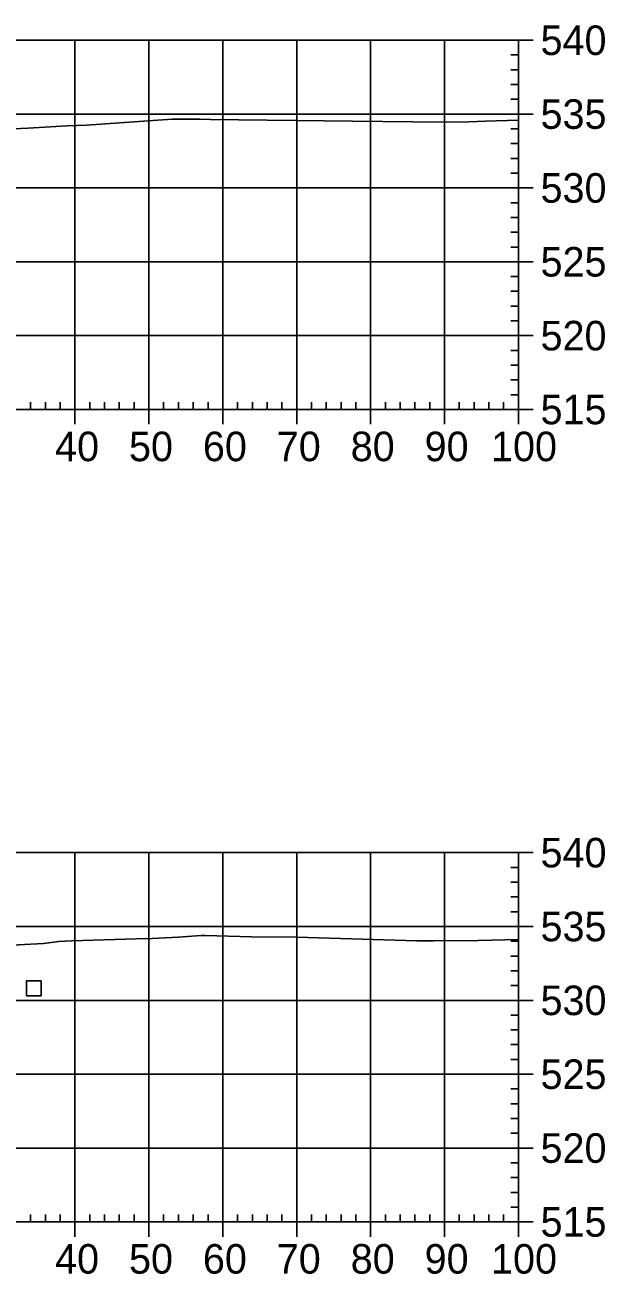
# Model space of a CAD drawing. Extents: x 704834 to 709892, y 372981 to 377533.
# Drawn here: x 707338.1 to 707416.6, y 376983.8 to 377152.9 of the extents above; entities that cross this region are included whole.
import ezdxf

# ---------------------------------------------------------------- set-up
doc = ezdxf.new("R2010")
doc.units = 0
for name, color, linetype in [('4', 7, 'Continuous'), ('57', 7, 'Continuous'), ('Existing', 7, 'Continuous')]:
    doc.layers.add(name, color=color, linetype=linetype)

msp = doc.modelspace()

# ---------------------------------------------------------------- linework, layer by layer
at = {"layer": '4'}
msp.add_lwpolyline([(707338.33, 377021.45), (707340.33, 377021.45), (707340.33, 377023.45), (707338.33, 377023.45)], close=True, dxfattribs=at)
at = {"layer": '57'}
for p, q in [((707204.91, 377150.82), (707404.91, 377150.82)), ((707344.91, 377100.82), (707344.91, 377150.82)), ((707354.91, 377100.82), (707354.91, 377150.82)), ((707364.91, 377100.82), (707364.91, 377150.82)), ((707374.91, 377100.82), (707374.91, 377150.82)), ((707384.91, 377100.82), (707384.91, 377150.82)), ((707394.91, 377100.82), (707394.91, 377150.82)), ((707404.91, 377100.82), (707404.91, 377150.82)), ((707404.91, 377100.82), (707404.91, 377150.82)), ((707406.91, 377150.82), (707404.91, 377150.82)), ((707404.91, 377148.82), (707403.91, 377148.82)), ((707404.91, 377146.82), (707403.91, 377146.82)), ((707404.91, 377144.82), (707403.91, 377144.82)), ((707404.91, 377142.82), (707403.91, 377142.82)), ((707204.91, 377140.82), (707404.91, 377140.82)), ((707406.91, 377140.82), (707404.91, 377140.82)), ((707404.91, 377138.82), (707403.91, 377138.82)), ((707404.91, 377136.82), (707403.91, 377136.82)), ((707404.91, 377134.82), (707403.91, 377134.82)), ((707404.91, 377132.82), (707403.91, 377132.82)), ((707204.91, 377130.82), (707404.91, 377130.82)), ((707406.91, 377130.82), (707404.91, 377130.82)), ((707404.91, 377128.82), (707403.91, 377128.82)), ((707404.91, 377126.82), (707403.91, 377126.82)), ((707404.91, 377124.82), (707403.91, 377124.82)), ((707404.91, 377122.82), (707403.91, 377122.82)), ((707204.91, 377120.82), (707404.91, 377120.82)), ((707406.91, 377120.82), (707404.91, 377120.82)), ((707404.91, 377118.82), (707403.91, 377118.82)), ((707404.91, 377116.82), (707403.91, 377116.82)), ((707404.91, 377114.82), (707403.91, 377114.82)), ((707404.91, 377112.82), (707403.91, 377112.82)), ((707204.91, 377110.82), (707404.91, 377110.82)), ((707406.91, 377110.82), (707404.91, 377110.82)), ((707404.91, 377108.82), (707403.91, 377108.82)), ((707404.91, 377106.82), (707403.91, 377106.82)), ((707404.91, 377104.82), (707403.91, 377104.82)), ((707404.91, 377102.82), (707403.91, 377102.82)), ((707204.91, 377100.82), (707404.91, 377100.82)), ((707204.91, 377100.82), (707404.91, 377100.82)), ((707338.91, 377100.82), (707338.91, 377101.82)), ((707340.91, 377100.82), (707340.91, 377101.82)), ((707342.91, 377100.82), (707342.91, 377101.82)), ((707344.91, 377098.82), (707344.91, 377100.82)), ((707346.91, 377100.82), (707346.91, 377101.82)), ((707348.91, 377100.82), (707348.91, 377101.82)), ((707350.91, 377100.82), (707350.91, 377101.82)), ((707352.91, 377100.82), (707352.91, 377101.82)), ((707354.91, 377098.82), (707354.91, 377100.82)), ((707356.91, 377100.82), (707356.91, 377101.82)), ((707358.91, 377100.82), (707358.91, 377101.82)), ((707360.91, 377100.82), (707360.91, 377101.82)), ((707362.91, 377100.82), (707362.91, 377101.82)), ((707364.91, 377098.82), (707364.91, 377100.82)), ((707366.91, 377100.82), (707366.91, 377101.82)), ((707368.91, 377100.82), (707368.91, 377101.82)), ((707370.91, 377100.82), (707370.91, 377101.82)), ((707372.91, 377100.82), (707372.91, 377101.82)), ((707374.91, 377098.82), (707374.91, 377100.82)), ((707376.91, 377100.82), (707376.91, 377101.82)), ((707378.91, 377100.82), (707378.91, 377101.82)), ((707380.91, 377100.82), (707380.91, 377101.82)), ((707382.91, 377100.82), (707382.91, 377101.82)), ((707384.91, 377098.82), (707384.91, 377100.82)), ((707386.91, 377100.82), (707386.91, 377101.82)), ((707388.91, 377100.82), (707388.91, 377101.82)), ((707390.91, 377100.82), (707390.91, 377101.82)), ((707392.91, 377100.82), (707392.91, 377101.82)), ((707394.91, 377098.82), (707394.91, 377100.82)), ((707396.91, 377100.82), (707396.91, 377101.82)), ((707398.91, 377100.82), (707398.91, 377101.82)), ((707400.91, 377100.82), (707400.91, 377101.82)), ((707402.91, 377100.82), (707402.91, 377101.82)), ((707404.91, 377098.82), (707404.91, 377100.82)), ((707406.91, 377100.82), (707404.91, 377100.82)), ((707204.91, 377040.82), (707404.91, 377040.82)), ((707344.91, 376990.82), (707344.91, 377040.82)), ((707354.91, 376990.82), (707354.91, 377040.82)), ((707364.91, 376990.82), (707364.91, 377040.82)), ((707374.91, 376990.82), (707374.91, 377040.82)), ((707384.91, 376990.82), (707384.91, 377040.82)), ((707394.91, 376990.82), (707394.91, 377040.82)), ((707404.91, 376990.82), (707404.91, 377040.82)), ((707404.91, 376990.82), (707404.91, 377040.82)), ((707406.91, 377040.82), (707404.91, 377040.82)), ((707404.91, 377038.82), (707403.91, 377038.82)), ((707404.91, 377036.82), (707403.91, 377036.82)), ((707404.91, 377034.82), (707403.91, 377034.82)), ((707404.91, 377032.82), (707403.91, 377032.82)), ((707204.91, 377030.82), (707404.91, 377030.82)), ((707406.91, 377030.82), (707404.91, 377030.82)), ((707404.91, 377028.82), (707403.91, 377028.82)), ((707404.91, 377026.82), (707403.91, 377026.82)), ((707404.91, 377024.82), (707403.91, 377024.82)), ((707404.91, 377022.82), (707403.91, 377022.82)), ((707204.91, 377020.82), (707404.91, 377020.82)), ((707406.91, 377020.82), (707404.91, 377020.82)), ((707404.91, 377018.82), (707403.91, 377018.82)), ((707404.91, 377016.82), (707403.91, 377016.82)), ((707404.91, 377014.82), (707403.91, 377014.82)), ((707404.91, 377012.82), (707403.91, 377012.82)), ((707204.91, 377010.82), (707404.91, 377010.82)), ((707406.91, 377010.82), (707404.91, 377010.82)), ((707404.91, 377008.82), (707403.91, 377008.82)), ((707404.91, 377006.82), (707403.91, 377006.82)), ((707404.91, 377004.82), (707403.91, 377004.82)), ((707404.91, 377002.82), (707403.91, 377002.82)), ((707204.91, 377000.82), (707404.91, 377000.82)), ((707406.91, 377000.82), (707404.91, 377000.82)), ((707404.91, 376998.82), (707403.91, 376998.82)), ((707404.91, 376996.82), (707403.91, 376996.82)), ((707404.91, 376994.82), (707403.91, 376994.82)), ((707404.91, 376992.82), (707403.91, 376992.82)), ((707338.91, 376990.82), (707338.91, 376991.82)), ((707340.91, 376990.82), (707340.91, 376991.82)), ((707342.91, 376990.82), (707342.91, 376991.82)), ((707346.91, 376990.82), (707346.91, 376991.82)), ((707348.91, 376990.82), (707348.91, 376991.82)), ((707350.91, 376990.82), (707350.91, 376991.82)), ((707352.91, 376990.82), (707352.91, 376991.82)), ((707356.91, 376990.82), (707356.91, 376991.82)), ((707358.91, 376990.82), (707358.91, 376991.82)), ((707360.91, 376990.82), (707360.91, 376991.82)), ((707362.91, 376990.82), (707362.91, 376991.82)), ((707366.91, 376990.82), (707366.91, 376991.82)), ((707368.91, 376990.82), (707368.91, 376991.82)), ((707370.91, 376990.82), (707370.91, 376991.82)), ((707372.91, 376990.82), (707372.91, 376991.82)), ((707376.91, 376990.82), (707376.91, 376991.82)), ((707378.91, 376990.82), (707378.91, 376991.82)), ((707380.91, 376990.82), (707380.91, 376991.82)), ((707382.91, 376990.82), (707382.91, 376991.82)), ((707386.91, 376990.82), (707386.91, 376991.82)), ((707388.91, 376990.82), (707388.91, 376991.82)), ((707390.91, 376990.82), (707390.91, 376991.82)), ((707392.91, 376990.82), (707392.91, 376991.82)), ((707396.91, 376990.82), (707396.91, 376991.82)), ((707398.91, 376990.82), (707398.91, 376991.82)), ((707400.91, 376990.82), (707400.91, 376991.82)), ((707402.91, 376990.82), (707402.91, 376991.82)), ((707204.91, 376990.82), (707404.91, 376990.82)), ((707204.91, 376990.82), (707404.91, 376990.82)), ((707344.91, 376988.82), (707344.91, 376990.82)), ((707354.91, 376988.82), (707354.91, 376990.82)), ((707364.91, 376988.82), (707364.91, 376990.82)), ((707374.91, 376988.82), (707374.91, 376990.82)), ((707384.91, 376988.82), (707384.91, 376990.82)), ((707394.91, 376988.82), (707394.91, 376990.82)), ((707404.91, 376988.82), (707404.91, 376990.82)), ((707406.91, 376990.82), (707404.91, 376990.82))]:
    msp.add_line(p, q, dxfattribs=at)
at = {"layer": 'Existing'}
for points in [[(707333.85, 377138.69), (707338.53, 377138.91), (707343.86, 377139.22), (707346.47, 377139.32), (707355.47, 377139.95), (707358.05, 377140.13), (707361.78, 377140.11), (707363.27, 377140.07), (707382.48, 377139.86), (707390.61, 377139.75), (707395.21, 377139.71), (707398.22, 377139.77), (707400.44, 377139.85), (707404.91, 377139.98)], [(707332.89, 377028.12), (707340.65, 377028.52), (707342.74, 377028.77), (707343.57, 377028.82), (707344.47, 377028.86), (707353.19, 377029.16), (707354.45, 377029.2), (707354.5, 377029.15), (707358.87, 377029.39), (707362, 377029.6), (707362.54, 377029.6), (707368.81, 377029.43), (707374.92, 377029.36), (707391.19, 377028.89), (707391.76, 377028.9), (707393.42, 377028.9), (707399.48, 377028.92), (707404.91, 377029.08)]]:
    msp.add_lwpolyline(points, dxfattribs=at)

# ---------------------------------------------------------------- texts
at = {"layer": '57'}
for s, p in [('540', (707407.91, 377148.82)), ('535', (707407.91, 377138.82)), ('530', (707407.91, 377128.82)), ('525', (707407.91, 377118.82)), ('520', (707407.91, 377108.82)), ('515', (707407.91, 377098.82)), ('40', (707342.22, 377093.82)), ('50', (707352.22, 377093.82)), ('60', (707362.22, 377093.82)), ('70', (707372.22, 377093.82)), ('80', (707382.22, 377093.82)), ('90', (707392.22, 377093.82)), ('100', (707401.21, 377093.82)), ('540', (707407.91, 377038.82)), ('535', (707407.91, 377028.82)), ('530', (707407.91, 377018.82)), ('525', (707407.91, 377008.82)), ('520', (707407.91, 376998.82)), ('515', (707407.91, 376988.82)), ('40', (707342.22, 376983.82)), ('50', (707352.22, 376983.82)), ('60', (707362.22, 376983.82)), ('70', (707372.22, 376983.82)), ('80', (707382.22, 376983.82)), ('90', (707392.22, 376983.82)), ('100', (707401.21, 376983.82))]:
    msp.add_text(s, height=4, dxfattribs=at).set_placement(p)

doc.saveas('drawing.dxf')
